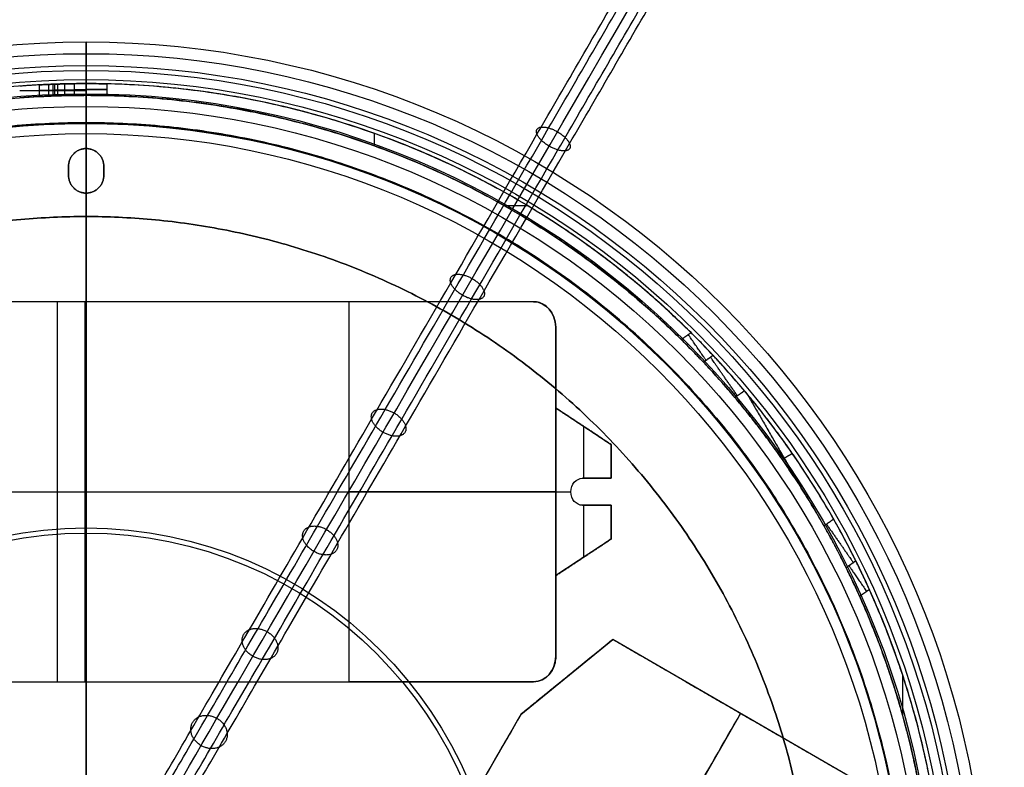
# Model space of a CAD drawing. Header units: millimetres. Extents: x -657 to 864, y -831 to 851.
# Tile 483 of 656: x 260 to 364, y 18 to 96. Entities that reach past the tile are written whole.
import ezdxf

# ---------------------------------------------------------------- set-up
doc = ezdxf.new("R2010")
doc.units = ezdxf.units.MM
doc.layers.add('Default', color=7, linetype='Continuous', true_color=0x000000)

# ---------------------------------------------------------------- blocks, each defined once
blk = doc.blocks.new('LED_DRIVER_CE')
at = {"layer": 'Default'}
for p, q in [((0, 22.5, 6), (28, 22.5, 6)), ((0, 22.5, 3.75), (0, -22.5, 3.75)), ((13.58, 22.5, -52.5), (13.58, 17.5, -67.5)), ((14, 22.5, -52.5), (14, 22.5, 64.5)), ((28, 22.5), (28, -22.5)), ((25.88, 20, -60), (0, 20, -60)), ((12, 19.5, 67.5), (12, -19.5, 67.5)), ((12, -17.5, -67.5), (12, 17.5, -67.5)), ((1, 5.6, 75), (1, 9.93, 67.5)), ((2, 7.77, 71.25), (0, 7.77, 71.25)), ((2, 1.6, 71.25), (2, 7.77, 71.25)), ((1, 1.6, 75), (1, 5.6, 75)), ((2, 3.6, 75), (0, 3.6, 75)), ((2, 1.6, 73.07), (0, 1.6, 73.07)), ((1, 1.6, 71.15), (1, 1.6, 75)), ((0, 0, -67.5), (0, 0, 69.55)), ((0, 0, -67.5), (24, 0, -67.5)), ((2, 0, 69.55), (0, 0, 69.55)), ((2, 0, 67.5), (24, 0, 67.5)), ((2, 0, 67.5), (2, 0, 69.55)), ((28, 0, -39.5), (28, 0, 39.5)), ((2, -1.6, 73.07), (0, -1.6, 73.07)), ((1, -5.6, 75), (1, -1.6, 75)), ((1, -1.6, 75), (1, -1.6, 71.15)), ((2, -7.77, 71.25), (2, -1.6, 71.25)), ((2, -3.6, 75), (0, -3.6, 75)), ((1, -9.93, 67.5), (1, -5.6, 75)), ((2, -7.77, 71.25), (0, -7.77, 71.25)), ((13.58, -17.5, -67.5), (13.58, -22.5, -52.5)), ((25.88, -20, -60), (0, -20, -60)), ((0, -22.5, 6), (28, -22.5, 6)), ((14, -22.5, 64.5), (14, -22.5, -52.5))]:
    blk.add_line(p, q, dxfattribs=at)
at = {"layer": 'Default', "extrusion": (1, 0, 0)}
for centre, start, end in [((19.5, 64.5), 0, 90), ((-19.5, 64.5), 90, 180)]:
    blk.add_arc(centre, 3, start, end, dxfattribs=at)
at = {"layer": 'Default', "extrusion": (-1, 0, 0)}
for centre, radius, start, end in [((-19.5, 64.5, -12.41), 3, 90, 180), ((0, 71.15), 1.6, 180, 0), ((0, 71.15, -1), 1.6, 180, 0), ((0, 71.15, -2), 1.6, 180, 0), ((19.5, 64.5, -12.41), 3, 0, 90)]:
    blk.add_arc(centre, radius, start, end, dxfattribs=at)
at = {"layer": 'Default', "extrusion": (0, 1, 0)}
for centre, start, end in [((72, 39.5, 22.5), 165.5225, 180), ((72, -39.5), 180, 196.2602), ((72, 39.5), 163.7398, 180), ((72, 39.5, -22.5), 165.5225, 180), ((72, -39.5, -22.5), 180, 187.4696)]:
    blk.add_arc(centre, 100, start, end, dxfattribs=at)
at = {"layer": 'Default', "extrusion": (0, -1, 0)}
blk.add_arc((-72, -39.5, -22.5), 100, 352.5304, 0, dxfattribs=at)
at = {"layer": 'Default'}
for points, degree in [([(0, 22.5, 64.5), (12.41, 22.5, 64.5), (24.82, 22.5, 64.5)], 2), ([(0, 22.5, -52.5), (0, 22.5, 6), (0, 22.5, 64.5)], 2), ([(27.15, 22.5, -52.5), (13.58, 22.5, -52.5), (0, 22.5, -52.5)], 2), ([(0, 17.5, -67.5), (0, 20, -60), (0, 22.5, -52.5)], 2), ([(24, 19.5, 67.5), (24, 19.76, 67.5), (24.02, 20.26, 67.44), (24.11, 21.01, 67.13), (24.24, 21.63, 66.66), (24.41, 22.12, 66.04), (24.62, 22.43, 65.29), (24.76, 22.5, 64.77), (24.82, 22.5, 64.5)], 3), ([(24, 17.5, -67.5), (25.44, 19.14, -62.57), (26.49, 20.81, -57.57), (27.15, 22.5, -52.5)], 3), ([(28, -22.5, -39.5), (28, 0, -39.5), (28, 22.5, -39.5)], 2), ([(28, 22.5, 39.5), (28, 0, 39.5), (28, -22.5, 39.5)], 2), ([(28, 22.5, -39.5), (28, 22.5), (28, 22.5, 39.5)], 2), ([(0, 19.5, 67.5), (12, 19.5, 67.5), (24, 19.5, 67.5)], 2), ([(0, 19.5, 67.5), (0, 14.72, 67.5), (0, 9.93, 67.5)], 2), ([(24, -19.5, 67.5), (24, 0, 67.5), (24, 19.5, 67.5)], 2), ([(0, -17.5, -67.5), (0, 0, -67.5), (0, 17.5, -67.5)], 2), ([(0, 17.5, -67.5), (12, 17.5, -67.5), (24, 17.5, -67.5)], 2), ([(24, -17.5, -67.5), (24, 0, -67.5), (24, 17.5, -67.5)], 2), ([(0, 9.93, 67.5), (1, 9.93, 67.5), (2, 9.93, 67.5)], 2), ([(0, 9.93, 67.5), (0, 7.77, 71.25), (0, 5.6, 75)], 2), ([(2, 9.93, 67.5), (2, 0, 67.5), (2, -9.93, 67.5)], 2), ([(2, 5.6, 75), (2, 7.77, 71.25), (2, 9.93, 67.5)], 2), ([(0, 5.6, 75), (0, 3.6, 75), (0, 1.6, 75)], 2), ([(2, 5.6, 75), (1, 5.6, 75), (0, 5.6, 75)], 2), ([(2, 1.6, 75), (2, 3.6, 75), (2, 5.6, 75)], 2), ([(0, 1.6, 75), (0, 1.6, 73.07), (0, 1.6, 71.15)], 2), ([(0, 1.6, 71.15), (1, 1.6, 71.15), (2, 1.6, 71.15)], 2), ([(2, 1.6, 75), (1, 1.6, 75), (0, 1.6, 75)], 2), ([(2, 1.6, 71.15), (2, 1.6, 73.07), (2, 1.6, 75)], 2), ([(0, -1.6, 71.15), (0, -1.6, 73.07), (0, -1.6, 75)], 2), ([(0, -1.6, 75), (0, -3.6, 75), (0, -5.6, 75)], 2), ([(2, -1.6, 75), (1, -1.6, 75), (0, -1.6, 75)], 2), ([(2, -1.6, 71.15), (1, -1.6, 71.15), (0, -1.6, 71.15)], 2), ([(2, -5.6, 75), (2, -3.6, 75), (2, -1.6, 75)], 2), ([(2, -1.6, 75), (2, -1.6, 73.07), (2, -1.6, 71.15)], 2), ([(0, -5.6, 75), (0, -7.77, 71.25), (0, -9.93, 67.5)], 2), ([(2, -5.6, 75), (1, -5.6, 75), (0, -5.6, 75)], 2), ([(2, -9.93, 67.5), (2, -7.77, 71.25), (2, -5.6, 75)], 2), ([(0, -9.93, 67.5), (0, -14.72, 67.5), (0, -19.5, 67.5)], 2), ([(2, -9.93, 67.5), (1, -9.93, 67.5), (0, -9.93, 67.5)], 2), ([(0, -17.5, -67.5), (12, -17.5, -67.5), (24, -17.5, -67.5)], 2), ([(0, -22.5, -52.5), (0, -20, -60), (0, -17.5, -67.5)], 2), ([(27.15, -22.5, -52.5), (26.49, -20.81, -57.57), (25.44, -19.14, -62.57), (24, -17.5, -67.5)], 3), ([(0, -19.5, 67.5), (12, -19.5, 67.5), (24, -19.5, 67.5)], 2), ([(24, -19.5, 67.5), (24, -19.76, 67.5), (24.02, -20.26, 67.44), (24.11, -21.01, 67.13), (24.24, -21.63, 66.66), (24.41, -22.12, 66.04), (24.62, -22.43, 65.29), (24.76, -22.5, 64.77), (24.82, -22.5, 64.5)], 3), ([(0, -22.5, 64.5), (0, -22.5, 6), (0, -22.5, -52.5)], 2), ([(24.82, -22.5, 64.5), (12.41, -22.5, 64.5), (0, -22.5, 64.5)], 2), ([(0, -22.5, -52.5), (13.58, -22.5, -52.5), (27.15, -22.5, -52.5)], 2), ([(28, -22.5, 39.5), (28, -22.5), (28, -22.5, -39.5)], 2)]:
    blk.add_open_spline(points, degree=degree, dxfattribs=at)

msp = doc.modelspace()

# ---------------------------------------------------------------- linework, layer by layer
at = {"layer": 'Default', "color": 18, "true_color": 0x000000}
for centre, radius in [((267.3, -0.99, 786.55), 95), ((267.3, -0.99, 786.68), 93.76), ((267.3, -0.99, 786.81), 92.51), ((267.3, -0.99, 757.91), 91.99), ((267.3, -0.99, 772.66), 91.03), ((267.3, -0.99, 758.5), 89.54), ((267.3, -0.99, 755.32), 88.2), ((267.3, -0.99, 751.11), 86.4), ((267.3, -0.99, 753.4), 85.34), ((267.3, -0.99, 738.98), 43.81), ((267.3, -0.99, 741.42), 43.27)]:
    msp.add_circle(centre, radius, dxfattribs=at)
at = {"layer": 'Default'}
for points in [[(270.05, 5.78, 715.19), (270.05, 5.78, 708.88), (270.47, 6.5, 696.59), (272.44, 9.88, 678.91), (275.63, 15.37, 662.58), (279.95, 22.81, 647.56), (285.32, 32.05, 633.79), (291.64, 42.92, 621.23), (298.91, 55.44, 609.66), (307.09, 69.52, 599.1), (315.99, 84.83, 589.66), (325.4, 101.04, 581.35), (335.22, 117.95, 574.1), (349.01, 141.69, 565.55), (367.11, 172.87, 557.08), (389.41, 211.29, 550.05), (411.68, 249.69, 545.79), (439.78, 298.15, 543.29), (466.51, 344.31, 544.73), (491.55, 387.63, 550.05), (508.39, 416.8, 555.44), (523.8, 443.55, 562.14), (537.81, 467.91, 570.01), (550.23, 489.59, 578.83), (560.91, 508.32, 588.32), (569.87, 524.1, 598.3), (577.14, 537.04, 608.77), (582.8, 547.25, 619.48), (587.02, 554.99, 630.15), (590.03, 560.65, 640.67), (592.04, 564.6, 650.95), (593.24, 567.12, 660.79), (593.82, 568.55, 669.98), (593.99, 569.24, 678.42), (593.92, 569.53, 687.18), (593.83, 569.71, 695.25), (593.75, 569.88, 702.03), (593.67, 570.04, 707.43), (593.56, 570.22, 712.06), (593.31, 570.57, 716.25), (592.85, 571.19, 719.09), (592.17, 572.09, 721.1), (591.44, 573.17, 722.59), (590.87, 574.18, 723.54), (590.51, 575.16, 724.16), (590.34, 575.95, 724.53), (590.47, 577.36, 724.88), (591.64, 578.75, 724.68), (592.55, 579.08, 724.25), (593.6, 579.31, 723.59), (594.73, 579.3, 722.55), (595.99, 579.18, 720.84), (596.73, 579.06, 719.18), (597.16, 578.99, 717.85), (597.52, 578.94, 716.54), (597.73, 578.9, 714.7), (597.9, 578.88, 712.11), (598.1, 578.85, 707.23), (598.27, 578.82, 697.98), (598.41, 578.8, 681.93), (598.54, 578.78, 643.55), (598.59, 578.77, 568.22), (598.58, 578.77, 500.68), (598.58, 578.77, 458.61)], [(268.05, 3.78, 715.19), (268.05, 3.78, 708.76), (268.48, 4.51, 696.21), (270.49, 7.97, 678.12), (273.76, 13.6, 661.4), (278.18, 21.21, 646.03), (283.66, 30.64, 631.97), (290.1, 41.71, 619.18), (297.49, 54.43, 607.44), (305.77, 68.68, 596.74), (314.76, 84.17, 587.2), (324.26, 100.52, 578.82), (334.15, 117.55, 571.51), (348.03, 141.45, 562.91), (366.22, 172.78, 554.39), (388.61, 211.36, 547.34), (410.96, 249.89, 543.06), (439.15, 298.5, 540.55), (465.97, 344.82, 542), (491.11, 388.31, 547.34), (508.01, 417.6, 552.75), (523.5, 444.48, 559.49), (537.59, 468.98, 567.4), (550.1, 490.82, 576.28), (560.88, 509.72, 585.85), (569.95, 525.71, 595.96), (577.35, 538.88, 606.62), (583.15, 549.32, 617.57), (587.49, 557.28, 628.54), (590.59, 563.13, 639.39), (592.67, 567.2, 650.02), (593.91, 569.81, 660.18), (594.5, 571.28, 669.64), (594.68, 571.99, 678.27), (594.61, 572.27, 687.14), (594.51, 572.46, 695.18), (594.44, 572.63, 701.97), (594.36, 572.79, 707.35), (594.25, 572.96, 711.94), (594, 573.31, 715.99), (593.6, 573.85, 718.43), (593.05, 574.59, 720.05), (592.48, 575.42, 721.21), (592.08, 576.14, 721.86), (591.91, 576.63, 722.16), (591.87, 576.89, 722.27), (591.9, 577.01, 722.29), (591.94, 577.07, 722.29), (592.06, 577.13, 722.24), (592.46, 577.23, 722), (593.21, 577.23, 721.34), (594.2, 577.14, 719.99), (594.85, 577.04, 718.56), (595.24, 576.98, 717.36), (595.54, 576.93, 716.27), (595.75, 576.9, 714.56), (595.92, 576.87, 712.02), (596.11, 576.84, 707.2), (596.28, 576.81, 697.96), (596.42, 576.79, 681.92), (596.55, 576.77, 643.55), (596.6, 576.76, 568.22), (596.59, 576.76, 500.68), (596.59, 576.76, 458.61)], [(272.05, 3.78, 715.19), (272.05, 3.78, 708.85), (272.47, 4.5, 696.49), (274.45, 7.91, 678.7), (277.66, 13.43, 662.27), (282.02, 20.92, 647.15), (287.41, 30.21, 633.31), (293.76, 41.13, 620.69), (301.07, 53.7, 609.07), (309.27, 67.83, 598.47), (318.2, 83.19, 589.01), (327.63, 99.43, 580.68), (337.47, 116.37, 573.41), (351.28, 140.16, 564.85), (369.41, 171.37, 556.37), (391.73, 209.84, 549.33), (414.02, 248.27, 545.06), (442.15, 296.78, 542.56), (468.9, 342.98, 544.01), (493.97, 386.35, 549.33), (510.82, 415.55, 554.73), (526.26, 442.34, 561.44), (540.29, 466.74, 569.32), (552.74, 488.46, 578.16), (563.45, 507.24, 587.67), (572.43, 523.08, 597.69), (579.74, 536.09, 608.22), (585.45, 546.37, 619), (589.7, 554.17, 629.75), (592.74, 559.89, 640.37), (594.77, 563.87, 650.75), (595.98, 566.42, 660.69), (596.56, 567.86, 669.95), (596.73, 568.55, 678.45), (596.66, 568.84, 687.24), (596.57, 569.02, 695.29), (596.5, 569.2, 702.08), (596.41, 569.35, 707.5), (596.3, 569.54, 712.18), (596.05, 569.89, 716.55), (595.51, 570.61, 719.92), (594.69, 571.72, 722.36), (593.84, 572.96, 724.09), (593.21, 574.09, 725.13), (592.88, 575.01, 725.7), (592.77, 575.63, 725.97), (592.85, 576.32, 726.13), (593.32, 576.87, 726.05), (593.95, 577.16, 725.78), (594.94, 577.37, 725.17), (596.24, 577.37, 723.99), (597.71, 577.23, 721.97), (598.58, 577.1, 720.03), (599.08, 577.02, 718.52), (599.5, 576.95, 716.92), (599.73, 576.91, 714.88), (599.91, 576.89, 712.22), (600.11, 576.85, 707.29), (600.28, 576.83, 698.01), (600.42, 576.81, 681.94), (600.55, 576.78, 643.56), (600.6, 576.78, 568.22), (600.59, 576.78, 500.68), (600.59, 576.78, 458.61)], [(270.05, 1.78, 715.19), (270.05, 1.78, 708.73), (270.48, 2.52, 696.11), (272.5, 6, 677.91), (275.79, 11.65, 661.08), (280.25, 19.32, 645.62), (285.76, 28.8, 631.49), (292.22, 39.92, 618.64), (299.64, 52.69, 606.85), (307.95, 66.99, 596.11), (316.97, 82.52, 586.54), (326.49, 98.91, 578.15), (336.4, 115.98, 570.82), (350.3, 139.92, 562.21), (368.52, 171.29, 553.68), (390.93, 209.91, 546.62), (413.3, 248.47, 542.33), (441.51, 297.13, 539.82), (468.36, 343.49, 541.27), (493.52, 387.02, 546.62), (510.45, 416.34, 552.04), (525.96, 443.26, 558.78), (540.07, 467.81, 566.71), (552.6, 489.69, 575.61), (563.42, 508.63, 585.2), (572.52, 524.68, 595.35), (579.96, 537.93, 606.07), (585.79, 548.44, 617.09), (590.17, 556.46, 628.15), (593.3, 562.36, 639.09), (595.4, 566.47, 649.82), (596.64, 569.1, 660.08), (597.24, 570.58, 669.61), (597.42, 571.3, 678.3), (597.35, 571.58, 687.2), (597.26, 571.77, 695.23), (597.18, 571.94, 702.02), (597.1, 572.1, 707.42), (596.99, 572.28, 712.07), (596.74, 572.63, 716.3), (596.26, 573.27, 719.25), (595.56, 574.2, 721.31), (594.88, 575.21, 722.71), (594.42, 576.05, 723.45), (594.27, 576.47, 723.7), (594.29, 576.56, 723.72), (594.27, 575.96, 723.55), (593.62, 575.19, 723.66), (593.46, 575.21, 723.76), (593.8, 575.29, 723.57), (594.72, 575.31, 722.77), (595.93, 575.19, 721.12), (596.71, 575.07, 719.41), (597.15, 575, 718.04), (597.53, 574.94, 716.65), (597.75, 574.9, 714.75), (597.92, 574.88, 712.14), (598.12, 574.85, 707.25), (598.29, 574.82, 697.99), (598.42, 574.8, 681.93), (598.56, 574.78, 643.55), (598.61, 574.77, 568.22), (598.6, 574.77, 500.68), (598.6, 574.77, 458.61)]]:
    msp.add_open_spline(points, degree=3, knots=[0, 0, 0, 0, 19.166347, 37.345825, 54.954558, 72.370873, 89.908435, 107.805034, 126.224324, 145.976692, 166.431036, 186.807677, 207.778751, 229.268214, 273.407993, 319.125231, 364.460938, 407.424912, 487.6605, 524.691246, 558.678114, 590.221097, 619.733243, 646.50472, 670.029984, 690.752989, 709.08372, 725.052973, 738.877126, 751.248855, 762.670754, 773.118348, 782.528469, 791.099544, 798.885664, 809.032598, 815.252649, 819.26215, 825.240898, 829.174786, 831.93651, 834.212401, 836.133095, 837.657278, 838.244426, 838.723814, 839.1054, 839.456503, 839.877265, 840.426564, 841.924296, 843.987177, 846.664454, 847.433932, 848.267751, 850.850825, 853.074127, 856.086596, 865.510645, 880.844208, 904.2473, 980.646685, 1106.851309, 1106.851309, 1106.851309, 1106.851309], dxfattribs=at)
for points, degree in [([(270.05, 3.78, 715.19), (270.05, 3.78, 590), (436.81, 290.63, 510), (596.81, 567.76, 590), (595.39, 571.12, 703.96), (595.39, 571.12, 721.16), (590.16, 578.1, 725.71), (598.59, 576.77, 721.16), (598.59, 576.77, 704.76), (598.59, 576.77, 458.61)], 3), ([(264.3, 89.57, 764.55), (263.65, 89.55, 765.33), (263.01, 89.52, 766.12), (262.36, 89.49, 766.9)], 3), ([(262.36, 89.49, 767.9), (262.36, 89.49, 768.11), (262.41, 89.49, 768.52), (262.65, 89.5, 769.09), (263.02, 89.52, 769.54), (263.5, 89.54, 769.83), (263.83, 89.56, 769.9), (264.01, 89.56, 769.9)], 3), ([(262.36, 89.49, 766.9), (262.36, 89.49, 767.4), (262.36, 89.49, 767.9)], 2), ([(262.36, 89.49, 766.9), (262.36, 88.87, 766.9), (262.36, 88.25, 766.9)], 2), ([(262.36, 89.49, 767.9), (262.36, 88.87, 767.9), (262.36, 88.25, 767.9)], 2), ([(262.36, 89.49, 767.4), (262.36, 88.87, 767.4), (262.36, 88.25, 767.4)], 2), ([(263.33, 89.53, 765.72), (263.33, 88.92, 765.72), (263.33, 88.3, 765.72)], 2), ([(263.8, 89.55, 774.7), (263.8, 88.94, 774.7), (263.8, 88.32, 774.7)], 2), ([(264.01, 88.33, 769.9), (264.01, 88.94, 769.9), (264.01, 89.56, 769.9)], 2), ([(264.3, 89.57, 764.55), (264.3, 88.95, 764.55), (264.3, 88.34, 764.55)], 2), ([(265.02, 89.59, 769.9), (265.02, 88.97, 769.9), (265.02, 88.36, 769.9)], 2), ([(266.03, 89.61, 769.9), (266.24, 89.62, 769.71), (266.68, 89.62, 769.46), (267.44, 89.62, 769.35), (268.17, 89.62, 769.56), (268.81, 89.61, 770.06), (269.28, 89.6, 770.81), (269.51, 89.59, 771.72), (269.48, 89.6, 772.62), (269.2, 89.6, 773.46), (268.7, 89.61, 774.16), (268.03, 89.62, 774.6), (267.56, 89.62, 774.7), (267.3, 89.62, 774.7)], 3), ([(266.03, 89.61, 769.9), (266.03, 88.99, 769.9), (266.03, 88.38, 769.9)], 2), ([(267.3, 89.62, 774.7), (267.3, 89, 774.7), (267.3, 88.39, 774.7)], 2), ([(267.3, 89.62, 764.55), (267.3, 89.62, 766.97), (267.3, 89.62, 769.4)], 2), ([(267.3, 89.62, 774.7), (267.3, 89.62, 778.12), (267.3, 89.62, 781.55)], 2), ([(267.3, 89.62, 769.4), (267.3, 89, 769.4), (267.3, 88.39, 769.4)], 2), ([(269.49, 89.6, 772.05), (269.49, 88.98, 772.05), (269.49, 88.36, 772.05)], 2), ([(267.3, 88.87, 774.7), (263.8, 88.87, 774.7), (260.3, 88.87, 774.7)], 2), ([(264.3, 88.91, 764.55), (263.33, 88.91, 765.72), (262.36, 88.91, 766.9)], 2), ([(262.36, 88.87, 766.9), (262.36, 88.87, 767.4), (262.36, 88.87, 767.9)], 2), ([(264.3, 88.34, 764.55), (263.65, 88.31, 765.33), (263.01, 88.28, 766.12), (262.36, 88.25, 766.9)], 3), ([(262.36, 88.25, 767.9), (262.36, 88.25, 768.11), (262.41, 88.25, 768.52), (262.65, 88.27, 769.09), (263.02, 88.28, 769.54), (263.5, 88.31, 769.83), (263.83, 88.32, 769.9), (264.01, 88.33, 769.9)], 3), ([(262.36, 88.25, 766.9), (262.36, 88.25, 767.4), (262.36, 88.25, 767.9)], 2), ([(264.01, 88.97, 769.9), (265.02, 88.97, 769.9), (266.03, 88.97, 769.9)], 2), ([(266.03, 88.38, 769.9), (266.24, 88.38, 769.71), (266.68, 88.38, 769.45), (267.45, 88.39, 769.35), (268.17, 88.38, 769.56), (268.81, 88.37, 770.06), (269.28, 88.36, 770.81), (269.51, 88.36, 771.72), (269.47, 88.36, 772.62), (269.2, 88.37, 773.46), (268.7, 88.38, 774.15), (268.04, 88.38, 774.6), (267.56, 88.39, 774.7), (267.3, 88.39, 774.7)], 3), ([(267.3, 88.39, 764.55), (267.3, 88.39, 766.97), (267.3, 88.39, 769.4)], 2), ([(267.3, 88.39, 774.7), (267.3, 88.39, 778.12), (267.3, 88.39, 781.55)], 2), ([(267.3, 82.78, 786.55), (267.3, 84.14, 786.55), (267.3, 85.5, 786.55)], 2), ([(267.3, 82.78, 785.05), (267.3, 84.14, 785.05), (267.3, 85.5, 785.05)], 2), ([(297.68, 84.38, 764.55), (297.68, 83.72, 764.55), (297.68, 83.07, 764.55)], 2), ([(267.3, 82.78, 785.05), (267.3, 82.78, 785.8), (267.3, 82.78, 786.55)], 2), ([(265.45, 79.94, 786.55), (265.45, 80.44, 786.55), (265.45, 80.93, 786.55)], 2), ([(265.45, 79.94, 785.05), (265.45, 80.44, 785.05), (265.45, 80.93, 785.05)], 2), ([(265.45, 80.93, 785.05), (265.45, 80.93, 785.8), (265.45, 80.93, 786.55)], 2), ([(265.45, 80.93, 785.8), (265.45, 80.44, 785.8), (265.45, 79.94, 785.8)], 2), ([(265.45, 80.44, 785.05), (265.45, 80.44, 785.8), (265.45, 80.44, 786.55)], 2), ([(265.45, 79.94, 786.55), (265.45, 79.94, 785.8), (265.45, 79.94, 785.05)], 2), ([(269.16, 80.93, 786.55), (269.16, 80.44, 786.55), (269.16, 79.94, 786.55)], 2), ([(269.16, 80.93, 785.05), (269.16, 80.44, 785.05), (269.16, 79.94, 785.05)], 2), ([(269.16, 80.93, 786.55), (269.16, 80.93, 785.8), (269.16, 80.93, 785.05)], 2), ([(269.16, 79.94, 785.8), (269.16, 80.44, 785.8), (269.16, 80.93, 785.8)], 2), ([(269.16, 80.44, 785.05), (269.16, 80.44, 785.8), (269.16, 80.44, 786.55)], 2), ([(269.16, 79.94, 786.55), (269.16, 79.94, 785.8), (269.16, 79.94, 785.05)], 2), ([(267.3, 75.62, 786.55), (267.3, 76.85, 786.55), (267.3, 78.09, 786.55)], 2), ([(267.3, 75.62, 785.05), (267.3, 76.85, 785.05), (267.3, 78.09, 785.05)], 2), ([(267.3, 78.09, 785.05), (267.3, 78.09, 785.8), (267.3, 78.09, 786.55)], 2), ([(311.36, 76.77, 764.55), (312.59, 76.77, 764.55), (313.82, 76.77, 764.55)], 2), ([(267.3, 75.62, 785.05), (267.3, 75.62, 785.8), (267.3, 75.62, 786.55)], 2), ([(330.03, 62.67, 764.55), (330.55, 63.03, 764.55), (331.06, 63.39, 764.55)], 2), ([(333.39, 61, 768.55), (333.39, 61, 768.2), (333.34, 61.05, 767.52), (333.11, 61.3, 766.52), (332.74, 61.68, 765.7), (332.27, 62.18, 765.05), (331.68, 62.78, 764.64), (331.27, 63.18, 764.55), (331.06, 63.39, 764.55)], 3), ([(332.37, 60.28, 768.55), (332.37, 60.28, 768.2), (332.32, 60.34, 767.52), (332.08, 60.58, 766.52), (331.71, 60.97, 765.7), (331.24, 61.46, 765.05), (330.65, 62.06, 764.64), (330.24, 62.47, 764.55), (330.03, 62.67, 764.55)], 3), ([(333.39, 61, 773.55), (332.88, 60.64, 773.55), (332.37, 60.28, 773.55)], 2), ([(333.39, 61, 768.55), (332.88, 60.64, 768.55), (332.37, 60.28, 768.55)], 2), ([(332.37, 60.28, 771.05), (332.88, 60.64, 771.05), (333.39, 61, 771.05)], 2), ([(332.37, 60.28, 768.55), (332.88, 60.64, 768.55), (333.39, 61, 768.55)], 2), ([(332.37, 60.28, 773.55), (332.37, 60.28, 771.05), (332.37, 60.28, 768.55)], 2), ([(335.68, 56.57, 779.55), (335.4, 56.89, 779.55), (334.84, 57.55, 779.42), (334.02, 58.48, 778.8), (333.33, 59.24, 777.83), (332.79, 59.83, 776.59), (332.44, 60.21, 775.09), (332.37, 60.28, 774.06), (332.37, 60.28, 773.55)], 3), ([(332.88, 60.64, 773.55), (332.88, 60.64, 771.05), (332.88, 60.64, 768.55)], 2), ([(333.39, 61, 773.55), (333.39, 61, 771.05), (333.39, 61, 768.55)], 2), ([(336.7, 57.27, 779.55), (336.42, 57.6, 779.55), (335.86, 58.26, 779.42), (335.04, 59.19, 778.8), (334.36, 59.96, 777.83), (333.82, 60.54, 776.59), (333.47, 60.92, 775.09), (333.39, 61, 774.06), (333.39, 61, 773.55)], 3), ([(335.68, 56.57, 779.55), (336.19, 56.92, 779.55), (336.7, 57.27, 779.55)], 2), ([(336.96, 56.96, 779.55), (339.89, 51.89, 779.55), (342.81, 46.82, 779.55)], 2), ([(341.75, 50.66, 779.55), (341.21, 50.35, 779.55), (340.68, 50.04, 779.55)], 2), ([(346.1, 43.75, 779.55), (345.59, 43.39, 779.55), (345.08, 43.04, 779.55)], 2), ([(348.43, 39.35, 773.55), (348.43, 39.35, 774.06), (348.39, 39.45, 775.09), (348.16, 39.91, 776.59), (347.79, 40.62, 777.83), (347.32, 41.53, 778.8), (346.73, 42.63, 779.42), (346.31, 43.38, 779.55), (346.1, 43.75, 779.55)], 3), ([(347.41, 38.64, 773.55), (347.41, 38.64, 774.06), (347.36, 38.74, 775.09), (347.13, 39.2, 776.59), (346.77, 39.91, 777.83), (346.3, 40.82, 778.8), (345.71, 41.92, 779.42), (345.29, 42.67, 779.55), (345.08, 43.04, 779.55)], 3), ([(347.41, 38.64, 768.55), (347.92, 39, 768.55), (348.43, 39.35, 768.55)], 2), ([(348.43, 39.35, 773.55), (347.92, 39, 773.55), (347.41, 38.64, 773.55)], 2), ([(348.43, 39.35, 771.05), (347.92, 39, 771.05), (347.41, 38.64, 771.05)], 2), ([(348.83, 35.62, 764.55), (348.71, 35.89, 764.55), (348.47, 36.41, 764.64), (348.12, 37.17, 765.05), (347.82, 37.79, 765.7), (347.59, 38.27, 766.52), (347.44, 38.58, 767.52), (347.41, 38.64, 768.2), (347.41, 38.64, 768.55)], 3), ([(347.41, 38.64, 768.55), (347.41, 38.64, 771.05), (347.41, 38.64, 773.55)], 2), ([(347.92, 39, 773.55), (347.92, 39, 771.05), (347.92, 39, 768.55)], 2), ([(348.43, 39.35, 768.55), (348.43, 39.35, 771.05), (348.43, 39.35, 773.55)], 2), ([(349.87, 36.34, 764.55), (349.74, 36.61, 764.55), (349.51, 37.13, 764.64), (349.15, 37.89, 765.05), (348.85, 38.51, 765.7), (348.62, 38.98, 766.52), (348.47, 39.29, 767.52), (348.43, 39.35, 768.2), (348.43, 39.35, 768.55)], 3), ([(349.87, 36.34, 764.55), (349.35, 35.98, 764.55), (348.83, 35.62, 764.55)], 2), ([(353.37, 27.33, 764.55), (353.37, 25.21, 764.55), (353.37, 23.08, 764.55)], 2)]:
    msp.add_open_spline(points, degree=degree, dxfattribs=at)
at = {"layer": 'Default', "color": 18, "true_color": 0x000000}
msp.add_rational_spline([(267.3, 85.41, 751.11), (267.3, 90.45, 752.66), (267.3, 91.01, 757.91), (267.3, 92.51, 772.23), (267.3, 94.01, 786.55)], [1, 0.834682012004, 1, 1, 1], degree=2, knots=[263.980365, 263.980365, 263.980365, 273.312224, 273.312224, 302.104536, 302.104536, 302.104536], dxfattribs=at)
for points in [[(267.3, 94.01, 786.55), (267.3, 92.77, 786.68), (267.3, 91.53, 786.81)], [(267.3, 91.53, 786.81), (267.3, 90.04, 772.66), (267.3, 88.55, 758.5)]]:
    msp.add_open_spline(points, degree=2, dxfattribs=at)
at = {"layer": 'Default'}
for points, weights, knots in [([(357.91, -0.99, 781.55), (357.91, 89.62, 781.55), (267.3, 89.62, 781.55), (176.7, 89.62, 781.55), (176.7, -0.99, 781.55)], [1, 0.707106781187, 1, 0.707106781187, 1], [0, 0, 0, 164.933614, 164.933614, 329.867229, 329.867229, 329.867229]), ([(177.93, -0.99, 781.55), (177.93, 88.39, 781.55), (267.3, 88.39, 781.55), (356.67, 88.39, 781.55), (356.67, -0.99, 781.55)], [1, 0.707106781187, 1, 0.707106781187, 1], [0, 0, 0, 170.431401, 170.431401, 340.862803, 340.862803, 340.862803]), ([(266.03, 88.99, 769.9), (266.6, 88.99, 769.4), (267.3, 88.99, 769.4), (269.49, 88.99, 769.4), (269.49, 88.99, 772.05), (269.49, 88.99, 774.7), (267.3, 88.99, 774.7)], [0.859109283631, 0.882077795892, 1, 0.707106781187, 1, 0.707106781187, 1], [0.938376, 0.938376, 0.938376, 1.570796, 1.570796, 3.141593, 3.141593, 4.712389, 4.712389, 4.712389]), ([(353.79, -0.99, 786.55), (353.79, 85.5, 786.55), (267.3, 85.5, 786.55), (180.81, 85.5, 786.55), (180.81, -0.99, 786.55)], [1, 0.707106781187, 1, 0.707106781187, 1], [0, 0, 0, 164.933614, 164.933614, 329.867229, 329.867229, 329.867229]), ([(180.81, -0.99, 785.05), (180.81, 85.5, 785.05), (267.3, 85.5, 785.05), (353.79, 85.5, 785.05), (353.79, -0.99, 785.05)], [1, 0.707106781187, 1, 0.707106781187, 1], [0, 0, 0, 164.933614, 164.933614, 329.867229, 329.867229, 329.867229]), ([(353.79, -0.99, 786.55), (353.79, 85.5, 786.55), (267.3, 85.5, 786.55), (180.81, 85.5, 786.55), (180.81, -0.99, 786.55)], [1, 0.707106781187, 1, 0.707106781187, 1], [0, 0, 0, 164.933614, 164.933614, 329.867229, 329.867229, 329.867229]), ([(314.83, 84.28, 587.41), (315.32, 83.12, 585.85), (317.03, 82.63, 586.76), (318.75, 82.14, 587.66), (318.26, 83.3, 589.22), (317.77, 84.46, 590.77), (316.06, 84.95, 589.87), (314.34, 85.44, 588.96), (314.83, 84.28, 587.41)], [1, 0.707106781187, 1, 0.707106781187, 1, 0.707106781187, 1, 0.707106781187, 1], [0, 0, 0, 3.141593, 3.141593, 6.283185, 6.283185, 9.424778, 9.424778, 12.566371, 12.566371, 12.566371]), ([(265.45, 80.93, 786.55), (265.45, 82.78, 786.55), (267.3, 82.78, 786.55), (269.16, 82.78, 786.55), (269.16, 80.93, 786.55)], [1, 0.707106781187, 1, 0.707106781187, 1], [0, 0, 0, 3.534292, 3.534292, 7.068583, 7.068583, 7.068583]), ([(265.45, 80.93, 785.05), (265.45, 82.78, 785.05), (267.3, 82.78, 785.05), (269.16, 82.78, 785.05), (269.16, 80.93, 785.05)], [1, 0.707106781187, 1, 0.707106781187, 1], [-7.068583, -7.068583, -7.068583, -3.534292, -3.534292, 0, 0, 0]), ([(269.16, 80.93, 785.8), (269.16, 82.78, 785.8), (267.3, 82.78, 785.8), (265.45, 82.78, 785.8), (265.45, 80.93, 785.8)], [1, 0.707106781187, 1, 0.707106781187, 1], [1.570796, 1.570796, 1.570796, 3.141593, 3.141593, 4.712389, 4.712389, 4.712389]), ([(269.16, 79.94, 786.55), (269.16, 78.09, 786.55), (267.3, 78.09, 786.55), (265.45, 78.09, 786.55), (265.45, 79.94, 786.55)], [1, 0.707106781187, 1, 0.707106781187, 1], [0, 0, 0, 3.534292, 3.534292, 7.068583, 7.068583, 7.068583]), ([(269.16, 79.94, 785.05), (269.16, 78.09, 785.05), (267.3, 78.09, 785.05), (265.45, 78.09, 785.05), (265.45, 79.94, 785.05)], [1, 0.707106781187, 1, 0.707106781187, 1], [-7.068583, -7.068583, -7.068583, -3.534292, -3.534292, 0, 0, 0]), ([(265.45, 79.94, 785.8), (265.45, 78.09, 785.8), (267.3, 78.09, 785.8), (269.16, 78.09, 785.8), (269.16, 79.94, 785.8)], [1, 0.707106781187, 1, 0.707106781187, 1], [1.570796, 1.570796, 1.570796, 3.141593, 3.141593, 4.712389, 4.712389, 4.712389]), ([(190.7, -0.99, 786.55), (190.7, 75.62, 786.55), (267.3, 75.62, 786.55), (343.91, 75.62, 786.55), (343.91, -0.99, 786.55)], [1, 0.707106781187, 1, 0.707106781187, 1], [0, 0, 0, 146.084058, 146.084058, 292.168117, 292.168117, 292.168117]), ([(190.7, -0.99, 785.05), (190.7, 75.62, 785.05), (267.3, 75.62, 785.05), (343.91, 75.62, 785.05), (343.91, -0.99, 785.05)], [1, 0.707106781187, 1, 0.707106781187, 1], [-292.168117, -292.168117, -292.168117, -146.084058, -146.084058, 0, 0, 0]), ([(343.91, -0.99, 785.8), (343.91, 75.62, 785.8), (267.3, 75.62, 785.8), (190.7, 75.62, 785.8), (190.7, -0.99, 785.8)], [1, 0.707106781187, 1, 0.707106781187, 1], [146.084058, 146.084058, 146.084058, 292.168117, 292.168117, 438.252175, 438.252175, 438.252175]), ([(305.74, 68.63, 597.11), (306.17, 67.37, 595.62), (307.92, 66.94, 596.48), (309.67, 66.51, 597.35), (309.24, 67.78, 598.84), (308.82, 69.04, 600.33), (307.06, 69.47, 599.46), (305.31, 69.9, 598.6), (305.74, 68.63, 597.11)], [1, 0.707106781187, 1, 0.707106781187, 1, 0.707106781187, 1, 0.707106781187, 1], [0, 0, 0, 3.141593, 3.141593, 6.283185, 6.283185, 9.424778, 9.424778, 12.566371, 12.566371, 12.566371]), ([(297.4, 54.27, 607.95), (297.76, 52.89, 606.55), (299.55, 52.53, 607.37), (301.34, 52.17, 608.18), (300.98, 53.55, 609.58), (300.62, 54.93, 610.98), (298.83, 55.29, 610.17), (297.04, 55.65, 609.36), (297.4, 54.27, 607.95)], [1, 0.707106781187, 1, 0.707106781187, 1, 0.707106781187, 1, 0.707106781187, 1], [0, 0, 0, 3.141593, 3.141593, 6.283185, 6.283185, 9.424778, 9.424778, 12.566371, 12.566371, 12.566371]), ([(290.14, 41.79, 619.55), (290.43, 40.29, 618.26), (292.27, 40, 619.01), (294.1, 39.71, 619.76), (293.81, 41.21, 621.05), (293.52, 42.72, 622.34), (291.69, 43, 621.59), (289.86, 43.29, 620.84), (290.14, 41.79, 619.55)], [1, 0.707106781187, 1, 0.707106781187, 1, 0.707106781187, 1, 0.707106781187, 1], [0, 0, 0, 3.141593, 3.141593, 6.283185, 6.283185, 9.424778, 9.424778, 12.566371, 12.566371, 12.566371]), ([(283.76, 30.81, 632.32), (283.98, 29.19, 631.17), (285.86, 28.97, 631.84), (287.73, 28.75, 632.5), (287.51, 30.38, 633.64), (287.3, 32, 634.79), (285.42, 32.22, 634.12), (283.55, 32.44, 633.46), (283.76, 30.81, 632.32)], [1, 0.707106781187, 1, 0.707106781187, 1, 0.707106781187, 1, 0.707106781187, 1], [0, 0, 0, 3.141593, 3.141593, 6.283185, 6.283185, 9.424778, 9.424778, 12.566371, 12.566371, 12.566371]), ([(278.34, 21.48, 646.29), (278.49, 19.74, 645.33), (280.41, 19.59, 645.89), (282.32, 19.44, 646.45), (282.17, 21.19, 647.41), (282.03, 22.94, 648.37), (280.11, 23.08, 647.82), (278.2, 23.23, 647.26), (278.34, 21.48, 646.29)], [1, 0.707106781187, 1, 0.707106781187, 1, 0.707106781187, 1, 0.707106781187, 1], [0, 0, 0, 3.141593, 3.141593, 6.283185, 6.283185, 9.424778, 9.424778, 12.566371, 12.566371, 12.566371])]:
    msp.add_rational_spline(points, weights, degree=2, knots=knots, dxfattribs=at)
for points, weights in [([(267.3, 89.62, 774.7), (263.8, 89.62, 774.7), (260.3, 89.35, 774.7)], [1, 0.999252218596, 1]), ([(264.01, 89.56, 769.9), (265.02, 89.6, 769.9), (266.03, 89.61, 769.9)], [1, 0.999937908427, 1]), ([(331.06, 63.39, 764.55), (303.32, 90.87, 764.55), (264.3, 89.57, 764.55)], [1, 0.918357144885, 1]), ([(267.3, 89.62, 781.55), (267.3, 89.62, 786.55), (267.3, 85.5, 786.55)], [1, 0.707106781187, 1]), ([(333.39, 61, 773.05), (307.36, 88.75, 773.05), (269.32, 89.6, 773.05)], [0.853772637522, 0.848064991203, 0.990944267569]), ([(267.3, 88.39, 774.7), (263.8, 88.39, 774.7), (260.3, 88.11, 774.7)], [1, 0.999231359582, 1]), ([(264.01, 88.91, 769.9), (262.36, 88.91, 769.9), (262.36, 88.91, 767.9)], [1, 0.707106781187, 1]), ([(264.01, 88.33, 769.9), (265.02, 88.36, 769.9), (266.03, 88.38, 769.9)], [1, 0.999936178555, 1]), ([(330.03, 62.67, 764.55), (302.68, 89.63, 764.55), (264.3, 88.34, 764.55)], [1, 0.918771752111, 1]), ([(267.3, 88.39, 781.55), (267.3, 88.39, 785.05), (267.3, 85.5, 785.05)], [1, 0.707106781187, 1]), ([(332.37, 60.28, 773.05), (306.72, 87.52, 773.05), (269.32, 88.36, 773.05)], [0.853745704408, 0.848415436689, 0.990821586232]), ([(267.3, 85.5, 785.05), (180.81, 85.5, 785.05), (180.81, -0.99, 785.05)], [1, 0.707106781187, 1]), ([(332.65, 60.48, 768.55), (332.65, 60.48, 764.55), (330.77, 63.19, 764.55)], [1, 0.707106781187, 1]), ([(335.94, 56.75, 779.55), (333.12, 60.81, 779.55), (333.12, 60.81, 773.55)], [1, 0.707106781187, 1]), ([(346.1, 43.75, 779.55), (342.01, 50.94, 779.55), (336.7, 57.27, 779.55)], [1, 0.995859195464, 1]), ([(345.08, 43.04, 779.55), (341, 50.24, 779.55), (335.68, 56.57, 779.55)], [1, 0.995743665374, 1]), ([(345.34, 43.22, 779.55), (348.17, 39.17, 779.55), (348.17, 39.17, 773.55)], [1, 0.707106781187, 1]), ([(356.59, 2.8, 773.05), (355.79, 21.69, 773.05), (347.41, 38.64, 773.05)], [0.983114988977, 0.908248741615, 0.876643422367]), ([(347.7, 38.84, 768.55), (347.7, 38.84, 764.55), (349.58, 36.13, 764.55)], [1, 0.707106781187, 1]), ([(357.82, 3.1, 773.05), (356.95, 22.22, 773.05), (348.43, 39.35, 773.05)], [0.982077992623, 0.907683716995, 0.876351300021]), ([(357.91, -0.99, 764.55), (357.91, 18.54, 764.55), (349.87, 36.34, 764.55)], [1, 0.977555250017, 1]), ([(356.67, -0.99, 764.55), (356.67, 18.16, 764.55), (348.83, 35.62, 764.55)], [1, 0.977823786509, 1])]:
    msp.add_rational_spline(points, weights, degree=2, dxfattribs=at)
at = {"layer": 'Default', "color": 18, "true_color": 0x000000}
for points, weights in [([(267.3, 88.55, 758.5), (267.3, 88.14, 754.56), (267.3, 84.35, 753.4)], [1, 0.834423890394, 1]), ([(267.3, 9.11, 735.19), (267.3, 38.35, 734.77), (267.3, 85.41, 751.11)], [1, 0.990795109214, 1]), ([(267.3, 84.35, 753.4), (267.3, 37.8, 737.27), (267.3, 9.11, 737.69)], [1, 0.990871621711, 1])]:
    msp.add_rational_spline(points, weights, degree=2, dxfattribs=at)

# ---------------------------------------------------------------- block references
at = {"layer": 'Default', "extrusion": (1, 0, 0), "xscale": 0.8928571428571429, "yscale": 0.8895844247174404, "zscale": 0.7777777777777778, "rotation": 89.99999999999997}
msp.add_blockref('LED_DRIVER_CE', (46.63, 757.19, 264.3), dxfattribs=at)
at = {"layer": 'Default', "extrusion": (-0.5, -0.866025, 0), "xscale": 0.8928571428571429, "yscale": 0.8895844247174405, "zscale": 0.7777777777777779, "rotation": 89.99999999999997}
msp.add_blockref('LED_DRIVER_CE', (279.6, 757.19, -135.8), dxfattribs=at)
at = {"layer": 'Default', "extrusion": (-0.5, 0.866025, 0), "xscale": 0.8928571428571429, "yscale": 0.8895844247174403, "zscale": 0.7777777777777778, "rotation": 89.99999999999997}
msp.add_blockref('LED_DRIVER_CE', (-183.38, 757.19, -137.5), dxfattribs=at)

doc.saveas('drawing.dxf')
